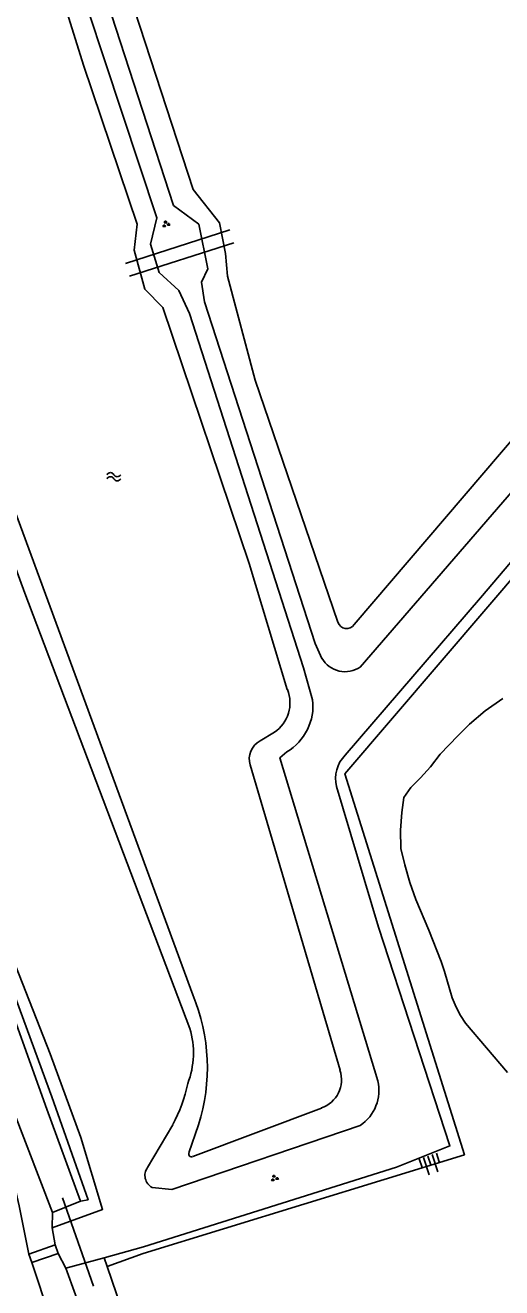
# Model space of a CAD drawing. Extents: x 135999 to 138000, y 396000 to 398501.
# Drawn here: x 136096.5 to 136148.9, y 396069.5 to 396208.2 of the extents above; entities that cross this region are included whole.
import ezdxf

# ---------------------------------------------------------------- set-up
doc = ezdxf.new("R2010")
doc.units = 0
for name, color, linetype in [('gg-knt-BGT kruinlijn', 7, 'Continuous'), ('gg-knt-bovenkant onderkant talud', 7, 'Continuous'), ('gg-knt-trap', 7, 'Continuous'), ('gg-kntw-bovenkant insteek waterloop', 7, 'Continuous'), ('gg-kntw-waterlijn', 7, 'Continuous'), ('gg-kwrk-duiker nz buis', 7, 'Continuous'), ('gt-symb-groenvak', 7, 'Continuous'), ('gt-symb-talud symbool', 7, 'Continuous'), ('gt-symb-watersymbool', 7, 'Continuous')]:
    doc.layers.add(name, color=color, linetype=linetype)

# ---------------------------------------------------------------- blocks, each defined once
blk = doc.blocks.new('gt0-WA')
at = {"layer": 'gt-symb-watersymbool'}
for centre, start, end in [((-0.32, 0.02), 28.0725, 151.9275), ((0.43, 0.42), 208.0725, 331.9275), ((-0.32, -0.43), 28.0725, 151.9275), ((0.43, -0.03), 208.0725, 331.9275)]:
    blk.add_arc(centre, 0.425, start, end, dxfattribs=at)
blk = doc.blocks.new('gt0-GRVAK')
at = {"layer": 'gt-symb-groenvak'}
for p, q in [((-0.11, 0.19), (-0.23, 0.24)), ((-0.18, 0.15), (0.09, 0.15)), ((-0.09, 0.21), (-0.16, 0.32)), ((-0.05, 0.21), (-0.05, 0.39)), ((0, 0.21), (0.06, 0.32)), ((0.02, 0.19), (0.13, 0.24)), ((0.26, -0.05), (0.2, 0.06)), ((0.3, -0.05), (0.3, 0.13)), ((0.35, -0.05), (0.41, 0.06)), ((-0.24, -0.23), (-0.36, -0.18)), ((-0.32, -0.26), (-0.05, -0.26)), ((-0.23, -0.21), (-0.29, -0.1)), ((-0.18, -0.2), (-0.18, -0.02)), ((-0.14, -0.21), (-0.07, -0.1)), ((-0.12, -0.23), (0, -0.18)), ((0.24, -0.07), (0.12, -0.02)), ((0.17, -0.11), (0.44, -0.11)), ((0.37, -0.07), (0.49, -0.02))]:
    blk.add_line(p, q, dxfattribs=at)
blk = doc.blocks.new('gt0-TALUD_1')
at = {"layer": 'gt-symb-talud symbool'}
for p, q in [((-1, -1), (-1, 0)), ((-0.5, -2), (-0.5, 0)), ((0, -1), (0, 0)), ((0.5, -2), (0.5, 0)), ((1, -1), (1, 0))]:
    blk.add_line(p, q, dxfattribs=at)

msp = doc.modelspace()

# ---------------------------------------------------------------- linework, layer by layer
at = {"layer": 'gg-knt-BGT kruinlijn'}
for points in [[(136131.67, 396127.99), (136146.53, 396145.27), (136166.1, 396168.28), (136170.77, 396173.9), (136176.24, 396182.1), (136213.26, 396240.87), (136226.3, 396261.79)], [(136099.46, 396076.07), (136105, 396078.09), (136102.59, 396086), (136099.23, 396095.19), (136095.44, 396104.87), (136091.87, 396114.62), (136076.98, 396156.28), (136065.07, 396188.86), (136062.02, 396197.29), (136059.35, 396203.57), (136067.77, 396211.09), (136097.96, 396241.74)], [(136130.71, 396124.55), (136135.32, 396109.1), (136143.16, 396085.07), (136137.31, 396082.73), (136109.48, 396073.97), (136105.18, 396072.78)], [(136096.88, 396073.18), (136095.82, 396078.5), (136094.5, 396084.24), (136092.62, 396086.46), (136090.54, 396090.38), (136089.09, 396094.38), (136084.03, 396107.97), (136081.08, 396115.98)], [(136097.22, 396072.26), (136099.21, 396066.3), (136103.39, 396055.08), (136105.4, 396051.4), (136107.04, 396049.81), (136108.71, 396049.1), (136110.93, 396048.93), (136113.79, 396049.48), (136137.94, 396057.39), (136140.73, 396058.31), (136142.85, 396059.4), (136144.17, 396060.74)]]:
    msp.add_lwpolyline(points, dxfattribs=at)
msp.add_arc((136134.19, 396125.44), 3.59, 134.7561, 194.3846, dxfattribs=at)
at = {"layer": 'gg-knt-bovenkant onderkant talud'}
for p, q in [((136099.5, 396077.74), (136099.46, 396076.07)), ((136099.78, 396074.2), (136099.46, 396076.07)), ((136100.1, 396073.24), (136100.96, 396071.62))]:
    msp.add_line(p, q, dxfattribs=at)
for points in [[(136312.28, 396249.51), (136309.11, 396237.6), (136268.36, 396249.8), (136227.79, 396260.63), (136214.47, 396240.11), (136177.41, 396181.44), (136171.77, 396173.19), (136167.17, 396167.42), (136147.32, 396144.3), (136131.63, 396125.94), (136144.76, 396084.1), (136109.45, 396073.24), (136105.5, 396071.82)], [(136102.57, 396078.98), (136103.41, 396079.15), (136099.43, 396090.44), (136093.92, 396105.42), (136089.8, 396117.02), (136075.84, 396155.19), (136063.32, 396189.2), (136057.74, 396204.54)]]:
    msp.add_lwpolyline(points, dxfattribs=at)
at = {"layer": 'gg-knt-trap'}
for p, q in [((136099.78, 396074.2), (136096.88, 396073.18)), ((136100.1, 396073.24), (136099.78, 396074.2)), ((136096.88, 396073.18), (136097.22, 396072.26)), ((136097.22, 396072.26), (136100.1, 396073.24))]:
    msp.add_line(p, q, dxfattribs=at)
at = {"layer": 'gg-kntw-bovenkant insteek waterloop'}
for p, q in [((136163.83, 396172.98), (136133.32, 396137.67)), ((136112.7, 396087.4), (136109.94, 396082.7)), ((136102.57, 396078.98), (136099.5, 396077.74)), ((136100.96, 396071.62), (136105.18, 396072.78)), ((136105.18, 396072.78), (136105.5, 396071.82))]:
    msp.add_line(p, q, dxfattribs=at)
for points in [[(136101.56, 396238.11), (136098.54, 396235.1), (136098.56, 396232.96), (136099.16, 396230.29), (136112.79, 396188.38), (136115.59, 396186.31), (136116.55, 396181.41), (136115.85, 396179.95), (136116.19, 396177.8), (136128.35, 396140.26), (136129.09, 396138.62)], [(136066.94, 396202.94), (136068.69, 396205.65), (136092.44, 396229.25), (136094.46, 396230.51), (136096.16, 396229.22), (136097.65, 396227.2), (136110.94, 396187.01), (136110.25, 396184.13), (136111.21, 396181.02), (136113.38, 396179.03), (136114.56, 396176.49), (136127.07, 396137.57), (136128.08, 396134.08)], [(136056.61, 396203.4), (136062.31, 396188.89), (136078.67, 396144.6), (136088.52, 396117.67), (136093.38, 396104.35), (136098.86, 396089.09), (136102.57, 396078.98)], [(136078.96, 396193.45), (136096.46, 396145.8), (136114.59, 396097.98)], [(136149.49, 396093.12), (136144.88, 396098.56), (136144.33, 396099.4), (136143.87, 396100.29), (136143.43, 396101.34), (136142.59, 396104.22), (136142.21, 396105.33), (136140.85, 396108.77), (136139.43, 396112.13), (136138.77, 396114.02), (136138.2, 396115.94), (136137.77, 396117.75), (136137.72, 396119.74), (136137.88, 396121.7), (136138.11, 396123.35), (136138.88, 396124.44), (136139.95, 396125.5), (136141.04, 396126.72), (136142.09, 396128.09), (136144.03, 396130.12), (136145.33, 396131.38), (136147.06, 396132.85), (136149, 396134.21)], [(136135.26, 396092.22), (136124.49, 396127.71), (136125.25, 396128.35)], [(136099.5, 396077.74), (136093.7, 396092.74), (136085.37, 396115.65)], [(136110.45, 396080.5), (136112.59, 396080.27), (136133.31, 396087.32)], [(136100.96, 396071.62), (136106.28, 396057), (136107.08, 396055.05)], [(136111.95, 396056.98), (136110.44, 396058.37), (136109.68, 396059.45), (136107.51, 396065.91), (136105.5, 396071.82)]]:
    msp.add_lwpolyline(points, dxfattribs=at)
for centre, radius, start, end in [((136131.65, 396140.12), 2.96, 210.2966, 304.2697), ((136122.2, 396133.43), 5.92, 301.0025, 6.3484), ((136105.5, 396095.3), 9.48, 339.1112, 16.4088), ((136097.84, 396095.4), 16.88, 331.7248, 348.1137), ((136130.74, 396091.17), 4.63, 303.6687, 13.0675), ((136111.15, 396081.82), 1.5, 144.0073, 242.149)]:
    msp.add_arc(centre, radius, start, end, dxfattribs=at)
at = {"layer": 'gg-kntw-waterlijn'}
for p, q in [((136123.88, 396130.51), (136122.3, 396129.56)), ((136121.21, 396126.92), (136131.09, 396093.38)), ((136129.05, 396089.23), (136114.9, 396083.89)), ((136114.49, 396084.29), (136115.54, 396087.38))]:
    msp.add_line(p, q, dxfattribs=at)
for points in [[(136232, 396273.51), (136229.26, 396271.79), (136223.29, 396273.4), (136218.41, 396265.1), (136201.53, 396238.67), (136165.03, 396180.93), (136160.94, 396175.42), (136132.63, 396142.33)], [(136130.86, 396142.59), (136121.77, 396169.2), (136118.71, 396180.62), (136118.51, 396183.1), (136117.85, 396186.47), (136114.96, 396190.11), (136101.51, 396231.33)], [(136096.61, 396223.99), (136102.89, 396203.8), (136108.79, 396186.31), (136108.45, 396183.47), (136109.65, 396179.18), (136111.63, 396177.16), (136121.09, 396149.03), (136125.3, 396135.2)], [(136114.9, 396101.66), (136092.94, 396161.3), (136080.79, 396194.15)]]:
    msp.add_lwpolyline(points, dxfattribs=at)
for centre, radius, start, end in [((136131.81, 396142.89), 0.993, 197.7553, 325.9664), ((136121.7, 396133.73), 3.89, 303.9854, 22.2247), ((136123.38, 396127.56), 2.27, 118.3703, 196.5715), ((136095.73, 396093.64), 20.78, 342.4507, 22.69), ((136127.96, 396092.34), 3.29, 289.216, 18.275), ((136114.78, 396084.18), 0.31, 159.8491, 292.0105)]:
    msp.add_arc(centre, radius, start, end, dxfattribs=at)
at = {"layer": 'gg-kwrk-duiker nz buis'}
for p, q in [((136118.97, 396185.7), (136107.5, 396181.98)), ((136119.43, 396184.26), (136107.96, 396180.61)), ((136103.98, 396069.65), (136100.58, 396079.35))]:
    msp.add_line(p, q, dxfattribs=at)

# ---------------------------------------------------------------- block references
at = {"layer": 'gt-symb-groenvak'}
for p in [(136111.95, 396186.32), (136123.88, 396081.51)]:
    msp.add_blockref('gt0-GRVAK', p, dxfattribs=at)
at = {"layer": 'gt-symb-talud symbool', "xscale": 1.0002344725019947, "yscale": 1.000234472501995, "rotation": 18.235691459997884}
msp.add_blockref('gt0-TALUD_1', (136140.74, 396083.95), dxfattribs=at)
at = {"layer": 'gt-symb-watersymbool'}
msp.add_blockref('gt0-WA', (136106.18, 396158.58), dxfattribs=at)

doc.saveas('drawing.dxf')
